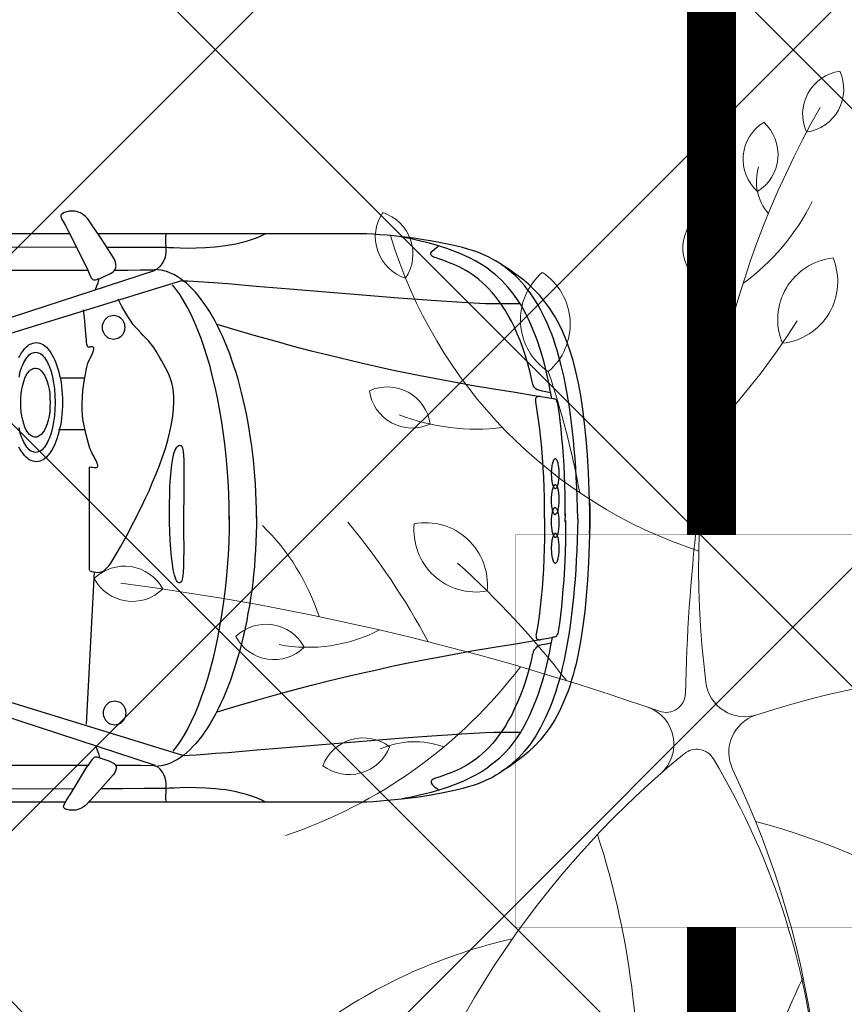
# Model space of a CAD drawing. Header units: millimetres. Extents: x 747415 to 1601423, y -236173 to 551995.
# Tile 371 of 549: x 1080392 to 1082915, y 220702 to 223714. Entities that reach past the tile are written whole.
import ezdxf

# ---------------------------------------------------------------- set-up
doc = ezdxf.new("R2010")
doc.units = ezdxf.units.MM
doc.header["$LTSCALE"] = 100
doc.header["$MEASUREMENT"] = 0
doc.linetypes.add('DASHED2', pattern=[9.525, 6.35, -3.175])
doc.layers.get('0').update_dxf_attribs({"linetype": 'CONTINUOUS', "lineweight": 0})
for name, color, linetype in [('T--A9041_VERHARDING_Parkeren', 9, 'CONTINUOUS'), ('T--L9041_VERHARDING_Parkeren', 9, 'DASHED2'), ('T--L9082_INRICHTING_SPECIFIEK_Auto', 8, 'CONTINUOUS')]:
    doc.layers.add(name, color=color, linetype=linetype)
for name, color, linetype, lineweight in [('T--A9042_BEPLANTING', 90, 'CONTINUOUS', 0), ('T--L9032_HEKWERKEN', 7, 'CONTINUOUS', 0), ('T--L9042_BOMEN', 84, 'CONTINUOUS', 0)]:
    doc.layers.add(name, color=color, linetype=linetype, lineweight=lineweight)

# ---------------------------------------------------------------- blocks, each defined once
blk = doc.blocks.new('auto17')
for p, q in [((703.6, 867.6), (1533.8, 867.6)), ((1604.8, 867.6), (3518.7, 867.6)), ((1540.9, 629.4), (1516.7, 162.7)), ((115.7, 361.8), (115.3, 362.7)), ((75.7, 9.3), (75.7, -1.4)), ((75.7, -15.2), (75.7, -2.9)), ((1548.1, -271.5), (1626.2, -271.5)), ((1545.7, -430.3), (1621.5, -430.3)), ((705, -871.5), (1505.7, -871)), ((1591.9, -871), (3520.1, -872))]:
    blk.add_line(p, q)
for points in [[(1499.5, 732.3), (1484.7, 737.2), (1471.9, 741.6), (1458.1, 748.5), (1454.7, 750.4), (1452.3, 752.9), (1450.9, 755.8), (1450, 758.8), (1449.5, 762.2), (1450, 765.6), (1451.9, 772), (1455.2, 778.9), (1459.5, 784.3), (1498.1, 827.9), (1527.1, 860.7), (1544.8, 878.4), (1550, 882.3), (1555.7, 885.7), (1561.4, 888.2), (1567.2, 890.1), (1572.8, 891.6), (1578.1, 892.1), (1585.2, 892.1), (1592.4, 891.6), (1599.5, 890.1), (1602.9, 889.7), (1605.3, 888.7), (1607.6, 887.2), (1609.5, 885.7), (1610.5, 884.3), (1611, 882.8), (1610, 877.4), (1607.1, 870.5), (1602.9, 863.2), (1598.1, 855.3), (1593.8, 848.5), (1590, 842.6), (1572.4, 814.1), (1555.7, 786.7), (1536.7, 755.8)], [(37.6, 1), (38.1, 33.9), (39, 66.2), (40.5, 97.1), (41.9, 127.5), (43.8, 156.8), (45.7, 185.8), (48.1, 213.7), (50.5, 241.2), (53.3, 267.1), (56.2, 293.1), (59.5, 318.1), (62.9, 342.1), (66.7, 365.7), (70.5, 388.7), (74.8, 410.8), (79.1, 431.8), (83.8, 452.9), (88.6, 472.5), (93.8, 492.1), (99.1, 510.7), (104.8, 528.9), (110.5, 546.5), (116.7, 563.2), (123.3, 579.4), (136.7, 610.3), (151, 638.7), (166.2, 664.7), (182.4, 688.7), (199.6, 710.3), (217.7, 730.4), (226.7, 739.2), (236.7, 748), (246.2, 756.3), (256.3, 764.2), (266.7, 771.5), (277.2, 778.9), (287.7, 785.2), (298.6, 791.6), (310.1, 797), (321.5, 802.4), (333, 807.8), (344.9, 812.2), (357.7, 816.6), (372.5, 821), (388.7, 825.4), (405.8, 829.8), (424.9, 834.2), (444.4, 838.2), (486.3, 846), (531.1, 852.9), (576.9, 858.3)], [(116.2, 364.2), (120.5, 388.2), (124.8, 411.7), (130, 434.3), (135.2, 456.3), (140.5, 477.4), (146.2, 498), (152.4, 517.6), (158.6, 536.7), (165.7, 555.3), (172.4, 573), (179.6, 590.2), (187.2, 606.8), (195.3, 622.5), (203.4, 637.7), (211.9, 651.9), (220.5, 665.6), (229.6, 678.9), (239.1, 691.1), (248.6, 703.4), (258.6, 714.2), (268.6, 725), (279.1, 734.8), (290.1, 744.1), (301, 752.4), (314.4, 763.2), (330.1, 773.5), (348.2, 783.8), (368.2, 794.1), (389.6, 803.9), (413, 813.2), (437.3, 822.5), (463, 830.8), (489.6, 838.7), (517.3, 845.5), (545.9, 851.9), (574.4, 857.3)], [(576.9, 858.3), (598.7, 860.7), (620.2, 862.7), (641.6, 864.7), (662.6, 866.1), (683, 867.1), (703.1, 867.6)], [(991.7, 867.6), (1006, 860.7), (1020.8, 854.4), (1036, 849), (1051.3, 844.1), (1067, 839.6), (1082.7, 836.2), (1098.4, 833.3), (1114.1, 830.3), (1129.9, 828.4), (1145.6, 826.9), (1160.8, 825.4), (1175.6, 824.5), (1204.2, 823.5), (1230.4, 823), (1253.2, 823.5), (1272.8, 824.5), (1288, 824.9), (1297.5, 825.4), (1364.2, 825.9), (1429.9, 826.4), (1494.7, 826.4)], [(1297.1, 866.6), (1297.5, 856.8), (1297.5, 847.5), (1297.1, 838.2), (1297.1, 828.9), (1296.6, 820), (1297.1, 810.7), (1298, 801.9), (1300.4, 793.1), (1303.7, 784.3), (1308.5, 775.4), (1315.6, 767.1), (1324.7, 758.3)], [(121, 381.3), (133.4, 383.8), (145.3, 385.8), (155.7, 388.7), (160, 391.2), (164.3, 394.1), (168.1, 398), (171.5, 402.4), (173.8, 408.8), (175.8, 416.6), (175.8, 415.2), (182.4, 443.1), (189.6, 469.6), (196.7, 494.6), (204.8, 518.6), (212.9, 540.6), (221.5, 561.7), (230.5, 581.3), (239.6, 600), (249.1, 617.1), (258.6, 633.8), (268.6, 649), (278.6, 662.7), (288.6, 675.9), (298.6, 688.2), (308.7, 699), (319.1, 709.8), (329.1, 719.1), (339.6, 727.4), (349.6, 735.7), (359.6, 743.1), (369.2, 749.5), (378.7, 755.3), (388.2, 760.7), (397.7, 765.6), (415.4, 774), (431.5, 780.3), (445.9, 785.2), (458.7, 789.6), (469.7, 793.1), (477.8, 796.5), (481.1, 798), (483.5, 799.9), (484.9, 801.9), (486.3, 803.9), (486.3, 805.8), (485.8, 808.3), (482.5, 813.7), (475.4, 820.5), (463.5, 829.3)], [(1579.1, 826.9), (1986.8, 829.3)], [(1979.7, -832.8), (1571.4, -830.3)], [(1246.1, 725), (1855.8, 536.7)], [(1.9, -49.5), (0.9, -44.6), (0, -32.3), (0, -16.2), (0, 0), (0, 12.2), (0.4, 17.7), (2.4, 77.9), (4.7, 134.3), (8.1, 187.2), (11.9, 237.2), (16.2, 284.3), (21.9, 327.9), (28.1, 369.6), (35.2, 408.3), (42.8, 444.1), (47.1, 461.3), (51.4, 477.9), (56.2, 493.6), (61, 509.3), (66.2, 524.5), (71.4, 538.7), (82.9, 566.1), (94.8, 591.6), (108.1, 615.6), (121.9, 637.7), (136.7, 658.3), (152.9, 677.9), (170, 696), (187.7, 713.2), (206.7, 728.9), (226.7, 744.6), (247.7, 759.3), (270.1, 773)], [(1020.3, -6.4), (1020.3, 19.6), (1021.2, 45.6), (1022.2, 71.1), (1023.2, 96.6), (1025.1, 121.6), (1027, 146.6), (1029.3, 171.5), (1032.2, 195.6), (1035.1, 219.6), (1038.4, 243.6), (1042.2, 266.7), (1046.5, 289.7), (1050.3, 312.2), (1055.1, 334.8), (1059.8, 356.4), (1065.1, 377.9), (1070.8, 399), (1076.5, 419.6), (1088.4, 459.8), (1101.3, 497.5), (1115.6, 532.8), (1122.7, 549.9), (1130.3, 566.6), (1138, 582.3), (1146.1, 598), (1154.2, 612.7), (1162.3, 626.9), (1170.8, 640.1), (1179.4, 653.4), (1188, 665.2), (1197, 676.9), (1206.1, 687.7), (1215.1, 697.5), (1224.2, 707.3), (1233.7, 715.7), (1243.2, 723.5), (1252.7, 730.8), (1262.3, 737.2), (1272.3, 742.6), (1281.8, 747.5), (1291.8, 751.4), (1301.8, 754.4), (1311.8, 756.8), (1321.8, 757.8), (1331.8, 758.3)], [(1329.4, 754.9), (1862.5, 581.3)], [(1333.7, 756.3), (1375.2, 755.8), (1414.2, 755.3), (1453.3, 754.9)], [(1499, 732.8), (1502.4, 731.8), (1505.2, 730.8), (1507.6, 729.9), (1510, 729.4), (1512.4, 729.4), (1515.2, 729.9), (1517.6, 731.3), (1520.5, 733.8), (1523.8, 737.2), (1527.6, 742.1), (1531.9, 748.5), (1536.7, 756.3)], [(1535.7, 754.9), (1651.5, 754.9), (1760.5, 754.9), (1865.3, 755.8), (1967.8, 756.3), (2068.7, 757.3), (2168.8, 757.8), (2269.3, 758.8), (2372.7, 759.3), (2479.3, 759.7), (2589.4, 759.7), (2706.1, 759.3), (2830.9, 758.3), (2925.7, 756.3), (3030, 752.9), (3139.1, 749), (3248.1, 744.6), (3353.4, 741.1), (3450.1, 739.7)], [(1246.1, 724), (1240.8, 724.5), (1227, 724), (1205.1, 722.5), (1178.9, 720.5), (1146.1, 718.1), (1107, 715.2), (1019.8, 707.8), (917.9, 699.5), (807.4, 690.1), (695, 680.8), (584.9, 672), (483.5, 664.7), (436.3, 661.2), (393.4, 658.3), (355.3, 656.3), (321, 654.8), (293.4, 653.9), (272.5, 653.9), (213.9, 653.9)], [(1511.9, 696.5), (1507.6, 708.3), (1503.8, 718.6), (1500.9, 731.3)], [(1104.2, -7.8), (1104.6, 31.9), (1105.6, 71.1), (1107.5, 110.3), (1110.3, 148.5), (1113.7, 186.3), (1117.5, 223.5), (1122.2, 260.3), (1127.5, 295.6), (1133.2, 330.4), (1139.9, 364.7), (1146.5, 398), (1154.2, 429.9), (1162.3, 460.8), (1170.8, 490.7), (1179.9, 519.1), (1189.4, 546.5), (1198.9, 572.5), (1209.4, 597), (1219.9, 620.5), (1230.8, 642.1), (1241.8, 661.7), (1253.2, 680.3), (1265.1, 697), (1277, 711.7)], [(1420.4, 594.6), (1420.9, 599.5), (1421.4, 604.4), (1423.3, 609.3), (1425.2, 613.2), (1427.6, 617.6), (1430.4, 621), (1433.8, 624), (1437.1, 626.9), (1441.4, 628.9), (1445.7, 630.3), (1450, 631.3), (1454.7, 631.8), (1459.5, 631.3), (1463.8, 630.3), (1468.1, 628.9), (1471.9, 626.9), (1475.2, 624), (1478.6, 621), (1481.4, 617.6), (1483.8, 613.2), (1485.7, 609.3), (1487.6, 604.4), (1488.5, 599.5), (1488.5, 594.6), (1488.5, 589.7), (1487.6, 584.8), (1485.7, 580.4), (1483.8, 575.9), (1481.4, 572), (1478.6, 568.6), (1475.2, 565.7), (1471.9, 562.7), (1468.1, 560.7), (1463.8, 559.3), (1459.5, 558.3), (1454.7, 557.8), (1450, 558.3), (1445.7, 559.3), (1441.4, 560.7), (1437.1, 562.7), (1433.8, 565.7), (1430.4, 568.6), (1427.6, 572), (1425.2, 575.9), (1423.3, 580.4), (1421.4, 584.8), (1420.9, 589.7), (1420.4, 594.6), (1420.4, 594.6)], [(1140.8, 591.1), (1079.4, 572.5), (1019.8, 555.3), (962.7, 539.2), (906.4, 524), (852.1, 509.8), (800.2, 496.6), (748.8, 484.3), (699.7, 472.5), (652.1, 462.2), (605.9, 451.9), (561.6, 442.6), (519.2, 434.3), (436.8, 418.6), (361.5, 404.9), (292.9, 393.6), (228.1, 382.8), (169.5, 373), (117.2, 364.2)], [(74.8, 5.9), (75.3, 69.6), (77.1, 130.4), (80.5, 187.8), (82.9, 215.7), (84.8, 243.1), (87.6, 269.6), (90.5, 295.6), (93.8, 321.1), (97.6, 345.6), (97.6, 345.6), (97.6, 346.6), (97.6, 347), (98.6, 351.4), (100, 354.4), (101, 356.8), (102.4, 358.8), (103.8, 360.3), (105.7, 361.3), (109.1, 362.2), (112.9, 362.7), (117.2, 363.7)], [(139.1, -1.4), (139.1, 30.4), (139.6, 61.8), (140.5, 92.6), (141.5, 123), (142.4, 153.4), (144.3, 183.3), (146.7, 212.7), (149.1, 241.7), (152.4, 270.1), (155.7, 298.5), (160, 326), (164.8, 353.4), (165.3, 356.8), (164.8, 359.8), (164.8, 362.7), (164.3, 365.2), (163.4, 366.7), (162.4, 367.6), (160.5, 368.6), (158.6, 369.6), (155.3, 370.6), (151.5, 371.1)], [(1243.7, -13.2), (1243.7, 42.7), (1243.2, 91.2), (1243.7, 130.9), (1244.2, 148.5), (1245.1, 163.2), (1246.1, 175), (1247.5, 184.8), (1249.4, 191.7), (1252.3, 194.6), (1255.2, 196.1), (1258, 196.1), (1260.4, 195.1), (1262.8, 192.6), (1265.1, 189.2), (1267.5, 184.8), (1269.4, 179.4), (1271.3, 172.5), (1273.2, 165.2), (1275.1, 156.8), (1276.6, 148), (1278, 138.2), (1280.9, 116.7), (1282.8, 93.1), (1284.7, 67.2), (1285.6, 39.7), (1286.6, 11.8), (1286.6, -17.1), (1286.6, -45.6), (1286.1, -73), (1285.2, -99), (1283.7, -123.5), (1281.8, -146), (1279.4, -166.1), (1276.6, -183.8), (1273.2, -199), (1269, -210.3), (1266.6, -215.2), (1264.2, -218.6), (1261.3, -221.6), (1258.5, -223.5), (1255.6, -224.5), (1252.3, -224), (1250.9, -223.5), (1249.4, -221.6), (1248, -218.6), (1247, -215.7), (1246.1, -211.2), (1245.1, -205.8), (1244.2, -194.1), (1243.2, -178.9), (1243.2, -160.7), (1242.8, -119.6), (1243.2, -69.6), (1243.7, -13.2), (1243.7, -13.2)], [(1531.4, 158.8), (1524.3, 161.8), (1517.6, 163.2), (1511.9, 164.2), (1506.2, 164.7), (1501.4, 164.2), (1496.7, 163.2), (1492.4, 161.8), (1488.1, 159.3), (1484.2, 156.4), (1480.4, 152.9), (1476.6, 149), (1472.8, 144.6), (1466.6, 135.8), (1454.2, 116.2), (1437.1, 86.8), (1417.6, 52), (1395.7, 10.3), (1372.8, -36.3), (1360.9, -60.3), (1349.4, -85.3), (1338.5, -111.3), (1328, -136.7), (1317.5, -162.7), (1308.5, -188.7), (1299.4, -214.7), (1291.8, -240.2), (1285.6, -265.2), (1280.4, -290.1), (1276.6, -313.7), (1274.2, -336.2), (1273.2, -355.3), (1273.7, -372.5), (1274.7, -388.2), (1277, -402.4), (1279.9, -415.6), (1283.7, -427.4), (1288, -439.2), (1292.8, -450.4), (1298.5, -461.7), (1304.7, -473), (1310.9, -484.3), (1318, -496.5), (1326.6, -510.7), (1334.7, -523.5), (1342.8, -533.8), (1350.9, -543.6), (1359, -552.4), (1367.1, -560.7), (1374.7, -569), (1382.8, -577.4), (1390.4, -586.2), (1398.5, -595.5), (1406.1, -606.3), (1414.2, -618.6), (1423.8, -633.3), (1432.8, -649), (1443.8, -671.5)], [(1531.4, 157.8), (1531.4, -157.8), (1528.6, -158.3), (1525.2, -157.8), (1521.9, -157.3), (1518.1, -156.8), (1514.7, -156.4), (1511.9, -156.4), (1509, -156.8), (1507.1, -158.3), (1506.2, -160.7), (1506.2, -164.2), (1507.6, -169.1), (1510.5, -176), (1514.7, -184.3), (1518.5, -191.6), (1521.9, -197.5), (1525.2, -203.9), (1528.6, -210.3), (1531.4, -218.6), (1537.6, -240.7), (1542.8, -260.8), (1547.1, -279.4), (1550.5, -298), (1552.8, -315.7), (1553.8, -333.8), (1554.3, -351.9), (1553.3, -371), (1551.4, -391.6), (1549, -413.2), (1545.2, -437.2), (1540, -463.7), (1536.2, -475.4), (1530, -488.7), (1523.3, -502.4), (1521, -508.8), (1519, -514.6), (1518.1, -519.1), (1518.1, -521), (1518.5, -523), (1519, -523.9), (1520, -525), (1521.9, -525.9), (1523.8, -525.9), (1526.7, -525.9), (1528.6, -525.4), (1530.9, -525), (1532.9, -524.4), (1534.3, -524.4), (1535.7, -525), (1536.7, -525.4), (1538.1, -527.4), (1539, -530.3), (1539.5, -534.3), (1540.5, -539.7), (1540.9, -547), (1543.3, -576.4), (1545.7, -605.8), (1549.5, -638.7)], [(1.4, 44.6), (0, 27), (0, -6.8), (0.4, -25), (2.4, -85.3), (4.7, -141.6), (8.1, -194.1), (11.9, -244.6), (16.6, -291.1), (21.9, -334.8), (28.1, -376.4), (35.2, -414.7), (43.3, -450.4), (51.9, -484.3), (61.4, -515.6), (71.9, -544.5), (83.3, -571.5), (95.3, -597), (108.6, -620.5), (122.4, -642.6), (137.7, -663.1), (153.8, -682.3), (170.5, -700.4), (188.6, -717.1), (207.7, -733.3), (227.7, -748.4), (248.6, -763.2), (271, -776.9)], [(37.6, 1), (38.1, -31.8), (39.5, -64.2), (40.5, -95.1), (41.9, -125.4), (43.8, -155.4), (45.7, -183.8), (48.1, -212.2), (50.5, -239.7), (53.3, -266.1), (56.2, -291.6), (59.5, -317.1), (62.9, -341.1), (66.7, -364.7), (70.5, -387.7), (74.8, -409.7), (79.1, -431.8), (83.8, -452.4), (89.1, -472.5), (94.3, -492.1), (99.5, -511.2), (105.2, -529.3), (111, -547), (117.2, -564.2), (123.8, -580.3), (130.5, -596), (137.2, -611.2), (144.3, -625.9), (151.5, -640.1), (159.1, -653.4), (167.2, -666.6), (174.8, -678.9), (183.4, -690.6), (192, -701.9), (200.5, -713.2), (209.6, -723.5), (218.6, -733.3), (228.1, -742.6), (237.7, -751.4), (247.7, -759.7), (257.7, -767.6), (267.7, -775.4), (278.6, -782.3), (289.1, -789.1), (300.1, -795), (311.5, -800.9), (322.9, -806.3), (334.4, -811.7), (346.3, -816.1), (359.1, -820.5), (373.9, -824.9), (390.1, -829.3), (407.3, -833.7), (426.3, -838.2), (445.9, -842.1), (466.3, -846), (487.8, -849.9), (509.7, -853.3), (532, -856.8), (554.9, -859.7), (577.8, -862.7)], [(1104.2, 2.5), (1104.6, -37.2), (1105.6, -76.5), (1107.5, -115.7), (1110.3, -153.9), (1113.7, -191.6), (1117.5, -228.4), (1122.2, -265.2), (1127.5, -300.9), (1133.7, -335.8), (1139.9, -369.6), (1147, -402.4), (1154.7, -434.3), (1162.7, -465.2), (1171.3, -495.1), (1180.3, -523.5), (1189.9, -550.9), (1199.9, -576.9), (1209.9, -600.9), (1220.4, -624.5), (1231.3, -646), (1242.8, -665.6), (1254.2, -684.3), (1266.1, -700.9), (1278, -715.6)], [(75.7, -8.8), (75.7, -41.2), (76.2, -72.5), (77.1, -102.9), (78.1, -133.3), (79.5, -162.7), (81.4, -191.6), (83.3, -219.6), (85.7, -247.5), (88.6, -274), (91.4, -300.5), (94.8, -325.9), (98.6, -351), (99.5, -355.3), (101, -358.8), (101.9, -361.2), (103.4, -363.2), (104.8, -364.2), (106.7, -365.1), (110, -366.1), (113.8, -366.6), (118.1, -367.6)], [(139.1, -1.4), (139.1, -33.3), (139.6, -64.7), (140.5, -95.6), (141.5, -126.5), (143.4, -156.8), (145.3, -186.7), (147.6, -216.2), (150, -245.1), (153.4, -274), (157.2, -301.9), (161.5, -329.9), (166.2, -357.3), (166.2, -360.7), (165.7, -363.7), (165.7, -366.6), (165.3, -369.1), (164.3, -370.5), (163.4, -371.5), (161.5, -372.5), (159.6, -373.5), (156.2, -374.5), (152.4, -375)], [(1020.8, -2.9), (1020.8, -28.9), (1021.7, -54.9), (1022.7, -80.4), (1023.7, -105.9), (1025.5, -130.8), (1027.5, -155.4), (1029.8, -180.4), (1032.7, -204.4), (1035.6, -228.4), (1039.4, -251.9), (1042.7, -275), (1047, -298), (1051.3, -320.6), (1056, -342.6), (1060.8, -364.2), (1066.1, -385.7), (1071.3, -406.3), (1077, -426.9), (1083.2, -447), (1089.4, -466.6), (1095.6, -485.3), (1102.2, -503.9), (1109.4, -522), (1116.5, -539.2), (1123.7, -556.3), (1131.3, -572.5), (1138.9, -588.2), (1147, -603.9), (1155.1, -618.1), (1163.2, -632.3), (1171.8, -645.5), (1180.3, -658.3), (1189.4, -670.5), (1198, -681.8), (1207, -692.6), (1216.1, -702.4), (1225.6, -711.7), (1235.1, -720), (1244.7, -727.9), (1254.2, -735.2), (1263.7, -741.1), (1273.2, -746.5), (1283.2, -751.4), (1293.3, -755.3), (1303.2, -758.3), (1313.3, -760.7), (1323.3, -761.7), (1333.3, -762.2)], [(1614.3, -356.3), (1614.3, -343.6), (1614.8, -331.3), (1615.7, -319.6), (1617.2, -307.8), (1618.6, -296.5), (1620.5, -285.3), (1622.9, -274.5), (1625.3, -264.2), (1628.1, -254.4), (1631, -244.6), (1634.3, -235.8), (1637.6, -227.4), (1641.4, -219.1), (1645.3, -211.7), (1649.5, -204.9), (1653.8, -199), (1658.6, -193.1), (1663.4, -188.2), (1668.1, -183.8), (1672.9, -180.4), (1678.1, -177.9), (1683.4, -175.5), (1688.6, -174.5), (1694.3, -174), (1700, -174.5), (1705.3, -175.5), (1710.5, -177.9), (1715.8, -180.4), (1720.5, -183.8), (1725.8, -188.2), (1730.5, -193.1), (1734.8, -199), (1739.1, -204.9), (1743.4, -211.7), (1747.7, -219.1)], [(1747.7, -493.1), (1743.4, -500.4), (1739.1, -507.3), (1734.8, -513.7), (1730.5, -519.6), (1725.8, -524.4), (1720.5, -528.9), (1715.8, -532.3), (1710.5, -534.8), (1705.3, -537.2), (1700, -538.2), (1694.3, -538.7), (1688.6, -538.2), (1683.4, -537.2), (1678.1, -534.8), (1672.9, -532.3), (1668.1, -528.9), (1663.4, -524.4), (1658.6, -519.6), (1653.8, -513.7), (1649.5, -507.3), (1645.3, -500.4), (1641.4, -493.1), (1637.6, -485.3), (1634.3, -476.9), (1631, -467.6), (1628.1, -458.3), (1625.3, -448.5), (1622.9, -438.2), (1620.5, -427.4), (1618.6, -416.1), (1617.2, -404.9), (1615.7, -393.1), (1614.8, -380.9), (1614.3, -368.6), (1614.3, -356.3), (1614.3, -356.3)], [(1636.7, -355.8), (1637.2, -334.8), (1638.6, -314.7), (1641.4, -296), (1644.8, -278.4), (1649.1, -261.7), (1654.3, -247.5), (1656.7, -240.7), (1660, -234.3), (1662.9, -228.4), (1666.2, -223.5), (1669.5, -218.6), (1672.9, -214.7), (1676.7, -210.8), (1680.5, -207.8), (1684.3, -205.4), (1688.1, -203.9), (1691.9, -202.9), (1696.2, -202.4), (1700.5, -202.9), (1704.3, -203.9), (1708.1, -205.4), (1711.9, -207.8), (1715.8, -210.8), (1719.1, -214.7), (1722.9, -218.6), (1726.2, -223.5), (1729.6, -228.4), (1732.5, -234.3), (1735.3, -240.7), (1738.1, -247.5), (1743.4, -261.7), (1747.2, -278.4)], [(1747.2, -433.3), (1743.4, -450), (1738.1, -464.2), (1735.3, -471), (1732.5, -477.4), (1729.6, -483.3), (1726.2, -488.2), (1722.9, -493.1), (1719.1, -497), (1715.8, -500.9), (1711.9, -503.9), (1708.1, -506.3), (1704.3, -507.8), (1700.5, -508.8), (1696.2, -509.2), (1691.9, -508.8), (1688.1, -507.8), (1684.3, -506.3), (1680.5, -503.9), (1676.7, -500.9), (1672.9, -497), (1669.5, -493.1), (1666.2, -488.2), (1662.9, -483.3), (1660, -477.4), (1656.7, -471), (1654.3, -464.2), (1649.1, -450), (1644.8, -433.3), (1641.4, -415.6), (1638.6, -397), (1637.2, -376.9), (1636.7, -355.8), (1636.7, -355.8)], [(1652, -354.9), (1652.4, -340.7), (1653.3, -326.9), (1655.3, -313.7), (1658.1, -301.4), (1661, -290.1), (1665.3, -279.9), (1669.5, -271), (1674.3, -263.2), (1679.6, -257.3), (1682.4, -254.9), (1685.3, -252.9), (1688.1, -250.9), (1691, -250), (1693.9, -249), (1697.2, -249), (1700, -249), (1703.4, -250), (1706.2, -250.9), (1709.1, -252.9), (1711.9, -254.9), (1714.8, -257.3), (1720.1, -263.2), (1724.8, -271), (1729.1, -279.9), (1732.9, -290.1), (1735.8, -301.4), (1738.6, -313.7), (1740.5, -326.9), (1741.5, -340.7), (1742, -354.9), (1741.5, -369.1), (1740.5, -382.8), (1738.6, -396), (1735.8, -408.3), (1732.9, -419.6), (1729.1, -429.9), (1724.8, -438.7), (1720.1, -446.5), (1714.8, -452.4), (1711.9, -454.8), (1709.1, -456.8), (1706.2, -458.8), (1703.4, -459.8), (1700, -460.7), (1697.2, -460.7), (1691, -459.8), (1684.8, -457.3), (1679.6, -452.4), (1674.3, -446.5), (1669.5, -438.7), (1665.3, -429.9), (1661, -419.6), (1658.1, -408.3), (1655.3, -396), (1653.3, -382.8), (1652.4, -369.1), (1652, -354.9), (1652, -354.9)], [(117.2, -368.1), (121.5, -392.1), (125.8, -415.6), (131, -438.2), (136.2, -460.2), (141.5, -481.3), (147.2, -501.9), (153.4, -521.5), (160, -540.6), (166.7, -559.3), (173.4, -576.9), (181, -594.1), (188.6, -610.7), (196.2, -626.4), (204.8, -641.6), (212.9, -655.8), (222, -669.5), (231, -682.8), (240.5, -695), (250.1, -707.3), (260.1, -718.1), (270.1, -728.9), (280.6, -738.7), (291.5, -748), (302.5, -756.3), (315.8, -767.1), (331.5, -777.4), (349.6, -787.7), (369.2, -798), (391.1, -807.8), (413.9, -817.1), (438.2, -826.4), (464, -834.7), (491.1, -842.6), (518.2, -849.4), (546.8, -855.8), (575.4, -861.2)], [(1142.3, -595.5), (1080.8, -576.9), (1021.2, -559.7), (964.1, -543.6), (907.9, -527.9), (853.6, -513.7), (801.2, -500.9), (700.2, -476.4), (606.8, -455.8), (520.1, -438.2), (438.2, -422.5), (362.9, -408.8), (293.9, -397.5), (229.1, -386.7), (171, -376.9), (118.1, -368.1)], [(121.9, -385.2), (134.8, -387.7), (146.2, -389.7), (156.7, -392.6), (161.5, -394.6), (165.7, -397.5), (169.5, -400.9), (172.4, -405.8), (174.8, -411.7), (176.7, -419.1), (183.4, -447), (190.5, -474), (197.7, -498.5), (205.8, -522.5), (213.9, -545), (222.4, -565.6), (231.5, -585.7), (240.5, -604.3), (250.1, -621.5), (259.6, -637.7), (269.6, -652.9), (279.6, -667.1), (289.6, -679.8), (299.6, -692.1), (309.6, -703.4), (320.1, -713.7), (330.1, -723), (340.6, -731.8), (350.6, -739.6), (360.6, -747), (370.1, -753.4), (379.6, -759.3), (389.1, -764.6), (398.7, -769.5), (416.3, -777.9), (432.5, -784.2), (446.8, -789.6), (459.7, -793.5), (470.6, -797.5), (478.7, -800.4), (482, -802.4), (484.4, -803.8), (485.8, -805.8), (487.3, -807.8), (487.3, -809.7), (486.8, -812.2), (483.5, -817.6), (476.3, -824.4), (464.4, -833.2)], [(1247, -728.9), (1857.2, -540.6)], [(1330.9, -759.3), (1863.4, -585.7)], [(1423.8, -585.2), (1424.2, -580.3), (1424.7, -575.4), (1426.6, -571), (1428.5, -566.6), (1430.9, -562.7), (1433.8, -559.3), (1437.1, -556.3), (1440.4, -553.4), (1444.3, -551.4), (1448.5, -549.9), (1452.8, -549), (1457.6, -548.4), (1462.3, -549), (1466.6, -549.9), (1470.9, -551.4), (1475.2, -553.4), (1478.6, -556.3), (1481.9, -559.3), (1484.7, -562.7), (1487.1, -566.6), (1489, -571), (1490.9, -575.4), (1491.9, -580.3), (1491.9, -585.2), (1491.9, -590.1), (1490.9, -595), (1489, -600), (1487.1, -603.9), (1484.7, -608.3), (1481.9, -611.7), (1478.6, -614.6), (1475.2, -617.6), (1470.9, -619.5), (1466.6, -621), (1462.3, -622), (1457.6, -622.5), (1452.8, -622), (1448.5, -621), (1444.3, -619.5), (1440.4, -617.6), (1437.1, -614.6), (1433.8, -611.7), (1430.9, -608.3), (1428.5, -603.9), (1426.6, -600), (1424.7, -595), (1424.2, -590.1), (1423.8, -585.2), (1423.8, -585.2)], [(1247.5, -727.9), (1230.8, -727.9), (1182.7, -724.9), (1108.4, -719.1), (1021.2, -711.7), (919.3, -703.4), (808.8, -694), (695.9, -684.7), (586.3, -675.9), (484.9, -668.5), (392.5, -662.2), (320.1, -658.3), (273.4, -657.8), (214.8, -657.8)], [(1512.9, -700.9), (1509, -712.2), (1505.2, -722), (1502.4, -733.3)], [(1501.9, -734.2), (1493.8, -738.2), (1487.1, -741.1), (1480.4, -743.5), (1473.8, -746.5), (1467.1, -750.4), (1459.5, -755.3), (1456.2, -758.3), (1453.8, -761.2), (1451.9, -765.1), (1450.9, -768.6), (1450, -772.5), (1450.5, -776.9), (1451.9, -785.7), (1455.7, -794.5), (1460.9, -802.8), (1480.9, -833.2), (1498.1, -859.7), (1513.3, -882.8), (1526.2, -902.4), (1537.1, -917.1), (1545.2, -925.4), (1552.8, -931.3), (1559.5, -935.2), (1565.7, -937.6), (1571.4, -939.6), (1576.7, -940.6), (1580.5, -941.1), (1585.2, -941.1), (1589.5, -941.1), (1593.3, -940.6), (1597.2, -940.1), (1600.5, -939.1), (1603.8, -938.1), (1609.1, -936.2), (1613.4, -933.7), (1616.2, -931.8), (1618.1, -930.3), (1619.1, -928.3), (1619.6, -926.4), (1619.1, -923.9), (1618.1, -921), (1616.7, -917.6), (1612.4, -909.2), (1605.3, -896.5), (1595.7, -878.9), (1576.7, -841.1), (1557.1, -801.4), (1535.7, -758.8)], [(1501.4, -734.2), (1506.2, -732.3), (1509.5, -730.8), (1512.9, -729.8), (1515.7, -729.4), (1518.1, -729.8), (1520, -730.8), (1524.3, -735.2), (1529, -744.1), (1535.7, -758.8)], [(1536.7, -759.3), (1652, -759.3), (1761, -759.3), (1865.8, -759.7), (1968.2, -760.2), (2069.2, -761.2), (2169.2, -762.2), (2270.2, -762.7), (2373.6, -763.2), (2480.3, -763.6), (2590.8, -763.6), (2707.5, -763.2), (2831.8, -762.2), (2926.6, -760.7), (3030.9, -757.3), (3140, -753.4), (3249.6, -748.9), (3354.4, -745.5), (3451.1, -744.1)], [(1298, -870.5), (1298.5, -861.2), (1298.5, -851.4), (1298.5, -842.1), (1298, -833.2), (1297.5, -823.9), (1298, -815.1), (1298.9, -805.8), (1301.4, -797), (1305.2, -788.1), (1309.9, -779.3), (1316.6, -771), (1326.1, -762.2)], [(1335.2, -760.2), (1376.6, -760.2), (1415.2, -759.7), (1454.2, -759.3)], [(992.7, -871.5), (1007, -864.6), (1021.7, -858.3), (1037, -852.9), (1052.2, -847.9), (1067.9, -843.6), (1083.6, -840.1), (1115.6, -834.2), (1147, -830.3), (1177, -828.3), (1205.6, -827.4), (1231.8, -826.9), (1254.2, -827.4), (1274.2, -828.3), (1289, -828.8), (1298.5, -829.3), (1361.4, -829.8), (1418.5, -829.8), (1479, -829.8)], [(577.8, -862.7), (599.7, -865.1), (621.1, -867.1), (642.6, -868.5), (663.5, -870), (684, -871), (704, -871.5)]]:
    blk.add_lwpolyline(points)
for points in [[(106.2, 45.7, 0.160669), (108.6, 46.6, 0.089762), (110.9, 49.1, 0.048317), (113, 53.3, 0.029972), (114.8, 59, 0.021217), (116.4, 65.8, 0.016703), (117.5, 73.7, 0.014363), (118.3, 82.2, 0.013351), (118.5, 91, 0.013351), (118.3, 99.9, 0.014363), (117.6, 108.4, 0.016703), (116.5, 116.3, 0.021217), (115, 123.1, 0.029972), (113.2, 128.8, 0.048317), (111.1, 133, 0.089762), (108.8, 135.6, 0.160669), (106.5, 136.5, 0.160669), (104.1, 135.6, 0.089762), (101.8, 133, 0.048317), (99.7, 128.8, 0.029972), (97.8, 123.2, 0.021217), (96.3, 116.3, 0.016703), (95.1, 108.5, 0.014363), (94.4, 100, 0.013351), (94.1, 91.1, 0.013351), (94.3, 82.3, 0.014363), (95, 73.8, 0.016703), (96.1, 65.9, 0.021217), (97.6, 59, 0.029972), (99.4, 53.4, 0.048317), (101.5, 49.2, 0.089762), (103.8, 46.6, 0.160669)], [(106.7, -33.6, 0.159094), (109.2, -32.7, 0.089825), (111.5, -30.1, 0.048671), (113.6, -25.9, 0.03028), (115.4, -20.3, 0.021465), (116.9, -13.4, 0.01691), (118, -5.5, 0.014547), (118.6, 3, 0.013523), (118.8, 11.8, 0.013523), (118.5, 20.7, 0.014547), (117.8, 29.2, 0.01691), (116.6, 37, 0.021465), (115, 43.9, 0.03028), (113.1, 49.5, 0.048671), (110.9, 53.7, 0.089825), (108.6, 56.3, 0.159094), (106.2, 57.1, 0.159094), (103.8, 56.3, 0.089825), (101.5, 53.7, 0.048671), (99.4, 49.5, 0.03028), (97.5, 43.8, 0.021465), (96, 36.9, 0.01691), (94.9, 29.1, 0.014547), (94.3, 20.5, 0.013523), (94.1, 11.7, 0.013523), (94.4, 2.8, 0.014547), (95.2, -5.7, 0.01691), (96.4, -13.5, 0.021465), (97.9, -20.4, 0.03028), (99.8, -26, 0.048671), (102, -30.2, 0.089825), (104.3, -32.7, 0.159094)], [(106.2, -103.6, 0.159111), (108.6, -102.8, 0.089825), (110.9, -100.2, 0.048668), (113.1, -96, 0.030277), (115, -90.4, 0.021462), (116.6, -83.5, 0.016908), (117.8, -75.7, 0.014545), (118.5, -67.2, 0.013521), (118.8, -58.3, 0.013521), (118.6, -49.5, 0.014545), (118, -41, 0.016908), (116.9, -33.1, 0.021462), (115.4, -26.2, 0.030277), (113.6, -20.6, 0.048668), (111.5, -16.4, 0.089825), (109.2, -13.8, 0.159111), (106.7, -12.9, 0.159111), (104.3, -13.7, 0.089825), (102, -16.3, 0.048668), (99.8, -20.5, 0.030277), (97.9, -26.1, 0.021462), (96.4, -33, 0.016908), (95.2, -40.8, 0.014545), (94.4, -49.3, 0.013521), (94.1, -58.2, 0.013521), (94.3, -67, 0.014545), (94.9, -75.5, 0.016908), (96, -83.4, 0.021462), (97.5, -90.3, 0.030277), (99.4, -95.9, 0.048668), (101.5, -100.1, 0.089825), (103.8, -102.7, 0.159111)], [(106.5, -182.9, 0.160669), (108.8, -182.1, 0.089762), (111.1, -179.5, 0.048317), (113.2, -175.3, 0.029972), (115, -169.6, 0.021217), (116.5, -162.7, 0.016703), (117.6, -154.9, 0.014363), (118.3, -146.4, 0.013351), (118.5, -137.5, 0.013351), (118.3, -128.7, 0.014363), (117.5, -120.2, 0.016703), (116.4, -112.3, 0.021217), (114.8, -105.5, 0.029972), (113, -99.8, 0.048317), (110.9, -95.6, 0.089762), (108.6, -93.1, 0.160669), (106.2, -92.2, 0.160669), (103.8, -93.1, 0.089762), (101.5, -95.7, 0.048317), (99.4, -99.9, 0.029972), (97.6, -105.5, 0.021217), (96.1, -112.4, 0.016703), (95, -120.2, 0.014363), (94.3, -128.8, 0.013351), (94.1, -137.6, 0.013351), (94.4, -146.5, 0.014363), (95.1, -155, 0.016703), (96.3, -162.8, 0.021217), (97.8, -169.7, 0.029972), (99.7, -175.3, 0.048317), (101.8, -179.5, 0.089762), (104.1, -182.1, 0.160669)]]:
    blk.add_lwpolyline(points, format="xyb", close=True)
blk = doc.blocks.new('boom26')
for centre, radius, start, end in [((2713.7, 860.7), 2847.5, 157.8706, 194.6902), ((2322.5, -556.2), 2147.2, 124.9862, 161.6941), ((-1943.9, 389.4), 132.8, 4.7677, 111.0458), ((-1859.3, 524.3), 132.8, 184.7677, 291.0458), ((-1360.8, 278.9), 189.7, 2.7217, 108.9997), ((-1233.1, 467.2), 189.7, 182.7217, 288.9997), ((-332.2, 2833.4), 2847.5, 236.9681, 273.6695), ((-1941.9, -191.8), 688.5, 32.5366, 60.1102), ((-2516.8, -1438.1), 2188.5, 42.6505, 54.2085), ((-1756.6, 176.7), 132.8, 28.2156, 134.4936), ((-1732.6, 334.1), 132.8, 208.2156, 314.4936), ((-1661.4, 385.1), 147.2, 248.8767, 308.1371), ((1150.6, -2047.2), 2308.7, 90.4669, 117.4844), ((1189, -2581.6), 2847.5, 74.9681, 112.0411), ((1841.8, 2142.3), 2188.5, 240.6505, 252.2085), ((-157.6, 111.5), 120, 273.6695, 14.6232), ((75.4, 169), 120, 194.6902, 292.0411), ((-1472.8, -25.2), 132.8, 36.8567, 143.1347), ((-2096.9, 3334.3), 3360.2, 281.2858, 286.2361), ((356.9, 5737.6), 5829.6, 254.94405, 265.30416), ((-1472.8, 134.1), 132.8, 216.8567, 323.1347), ((112.8, -52.2), 60, 117.4844, 215.9239), ((-1908.4, 529.4), 1457.9, 283.3232, 338.4729), ((-125.3, -132.2), 60, 337.2295, 85.3042), ((2370, 1583.2), 2847.5, 215.9239, 253.3681), ((26.2, -236.7), 120, 37.8277, 157.4981), ((7467.3, -3319.2), 8174.3, 157.22955, 169.12777), ((935.3, -2818.2), 2533.1, 81.5413, 104.631), ((-1279.7, -546.1), 189.7, 36.861, 143.139), ((-420.9, -3045), 2706.6, 97.0317, 105.1444), ((-1279.7, -318.6), 189.7, 216.861, 323.139), ((1340.5, -2672.1), 2706.6, 124.198, 134.5901), ((-1216.7, -1716.6), 1510.5, 15.1971, 49.2879), ((-1630.3, -622.3), 666.1, 335.8015, 3.4272), ((-499.6, -846.6), 189.7, 80.7132, 186.9912), ((-657.3, -682.5), 189.7, 260.7132, 6.9912), ((2197.5, -384.9), 1620.7, 189.2555, 212.2447), ((-978.1, -934.8), 132.8, 94.7219, 200.9999), ((-1113, -850.1), 132.8, 274.7219, 20.9999), ((-1519.8, -956.6), 132.8, 52.7003, 158.9783), ((236.8, -925), 259.2, 156.2605, 200.3773), ((-1563.3, -803.4), 132.8, 232.7003, 338.9783), ((590.2, -2836.8), 2188.5, 114.7162, 126.2743), ((89.6, -1072.6), 132.8, 139.2589, 245.537), ((-66, -1106.8), 132.8, 319.2589, 65.537), ((-804.5, -1188.3), 475.6, 345.8111, 23.9227), ((-247.9, -1843.7), 688.5, 104.6024, 132.176), ((-275.4, -1349), 132.8, 114.555, 220.833), ((-431, -1315), 132.8, 294.555, 40.833), ((-478.9, -1770.2), 132.8, 114.871, 221.149), ((-634.7, -1737.1), 132.8, 294.871, 41.149)]:
    blk.add_arc(centre, radius, start, end)

msp = doc.modelspace()

# ---------------------------------------------------------------- hatches: boundary and pattern name
at = {"layer": 'T--A9041_VERHARDING_Parkeren', "linetype": 'Continuous'}
h = msp.add_hatch(dxfattribs=at)
h.set_pattern_fill('ANSI37', color=256, scale=10000, style=0)
h.paths.add_polyline_path([(1087508.673, 232853.864), (1086305.002, 232624.696), (1083415.522, 232032.803), (1080614.937, 231336.685), (1077743.017, 230532.568), (1077408.673, 230436.262), (1077408.673, 193325.106), (1087508.673, 193325.106)])
at = {"layer": 'T--A9042_BEPLANTING'}
h = msp.add_hatch(dxfattribs=at)
h.set_pattern_fill('GRASS', color=256, scale=1500, style=0)
edge = h.paths.add_edge_path()
edge.add_line((1194589.183, 247525.193), (1194593.64, 247264.881))
edge.add_line((1194593.64, 247264.881), (1189597.042, 247120.843))
edge.add_line((1189597.042, 247120.843), (1179615.176, 246734.424))
edge.add_line((1179615.176, 246734.424), (1169673.169, 246260.926))
edge.add_line((1169673.169, 246260.926), (1159743.156, 245284.429))
edge.add_line((1159743.156, 245284.429), (1149794.302, 244232.037))
edge.add_line((1149794.302, 244232.037), (1139904.319, 243419.621))
edge.add_line((1139904.319, 243419.621), (1138613.747, 243325.021))
edge.add_line((1138613.747, 243325.021), (1135690.007, 243117.197))
edge.add_line((1135690.007, 243117.197), (1132771.926, 242932.503))
edge.add_line((1132771.926, 242932.503), (1129859.398, 242758.599))
edge.add_line((1129859.398, 242758.599), (1126616.556, 242566.575))
edge.add_line((1126616.556, 242566.575), (1123385.964, 242364.695))
edge.add_line((1123385.964, 242364.695), (1120184.728, 242139.833))
edge.add_line((1120184.728, 242139.833), (1117014.113, 241880.011))
edge.add_line((1117014.113, 241880.011), (1113876.289, 241570.228))
edge.add_line((1113876.289, 241570.228), (1110773.76, 241198.319))
edge.add_line((1110773.76, 241198.319), (1107692.214, 240764.72))
edge.add_line((1107692.214, 240764.72), (1104624.361, 240306.925))
edge.add_line((1104624.361, 240306.925), (1101572.465, 239835.828))
edge.add_line((1101572.465, 239835.828), (1100403.086, 239650.924))
edge.add_line((1100403.086, 239650.924), (1097780.987, 239217.99))
edge.add_line((1097780.987, 239217.99), (1095157.329, 238732.83))
edge.add_line((1095157.329, 238732.83), (1092526.922, 238274.052))
edge.add_line((1092526.922, 238274.052), (1089457.602, 237766.051))
edge.add_line((1089457.602, 237766.051), (1086388.73, 237224.846))
edge.add_line((1086388.73, 237224.846), (1083401.545, 236651.668))
edge.add_line((1083401.545, 236651.668), (1080469.385, 236024.459))
edge.add_line((1080469.385, 236024.459), (1077519.444, 235269.823))
edge.add_line((1077519.444, 235269.823), (1074567.867, 234454.498))
edge.add_line((1074567.867, 234454.498), (1071611.505, 233602.32))
edge.add_line((1071611.505, 233602.32), (1068661.406, 232725.291))
edge.add_line((1068661.406, 232725.291), (1065719.424, 231822.381))
edge.add_line((1065719.424, 231822.381), (1062684.54, 230856.109))
edge.add_line((1062684.54, 230856.109), (1059866.196, 229920.836))
edge.add_line((1059866.196, 229920.836), (1056845.381, 228880.035))
edge.add_line((1056845.381, 228880.035), (1054034.15, 227860.451))
edge.add_line((1054034.15, 227860.451), (1051908.682, 227043.859))
edge.add_line((1051908.682, 227043.859), (1051192.354, 226766.278))
edge.add_line((1051192.354, 226766.278), (1050671.69, 226564.519))
edge.add_line((1050671.69, 226564.519), (1049927.631, 226262.62))
edge.add_line((1049927.631, 226262.62), (1049070.32, 225903.54))
edge.add_line((1049070.32, 225903.54), (1048360.834, 225606.376))
edge.add_line((1048360.834, 225606.376), (1045574.185, 224396.868))
edge.add_line((1045574.185, 224396.868), (1042746.023, 223102.062))
edge.add_line((1042746.023, 223102.062), (1039916.204, 221736.561))
edge.add_line((1039916.204, 221736.561), (1037264.038, 220364.549))
edge.add_line((1037264.038, 220364.549), (1036639.036, 220037.907))
edge.add_line((1036639.036, 220037.907), (1035761.731, 219567.084))
edge.add_line((1035761.731, 219567.084), (1034455.173, 218860.02))
edge.add_line((1034455.173, 218860.02), (1031834.519, 217415.207))
edge.add_line((1031834.519, 217415.207), (1029063.532, 215837.52))
edge.add_line((1029063.532, 215837.52), (1026493.513, 214322.916))
edge.add_line((1026493.513, 214322.916), (1023661.374, 212596.81))
edge.add_line((1023661.374, 212596.81), (1021148.701, 211011.913))
edge.add_line((1021148.701, 211011.913), (1018664.489, 209394.723))
edge.add_line((1018664.489, 209394.723), (1016111.63, 207674.051))
edge.add_line((1016111.63, 207674.051), (1013541.964, 205866.676))
edge.add_line((1013541.964, 205866.676), (1011054.819, 204060.939))
edge.add_line((1011054.819, 204060.939), (1008551.61, 202180.933))
edge.add_line((1008551.61, 202180.933), (1006071.977, 200261.271))
edge.add_line((1006071.977, 200261.271), (1003623.026, 198305.877))
edge.add_line((1003623.026, 198305.877), (1001255.469, 196356.541))
edge.add_line((1001255.469, 196356.541), (998895.97, 194358.237))
edge.add_line((998895.97, 194358.237), (996592.894, 192340.973))
edge.add_line((996592.894, 192340.973), (994271.188, 190253.094))
edge.add_line((994271.188, 190253.094), (992089.799, 188232.713))
edge.add_line((992089.799, 188232.713), (989855.126, 186096.735))
edge.add_line((989855.126, 186096.735), (987565.682, 183840.779))
edge.add_line((987565.682, 183840.779), (985556.73, 181812.43))
edge.add_line((985556.73, 181812.43), (983340.235, 179499.914))
edge.add_line((983340.235, 179499.914), (981234.422, 177237.565))
edge.add_line((981234.422, 177237.565), (979162.94, 174943.215))
edge.add_line((979162.94, 174943.215), (977214.691, 172724.59))
edge.add_line((977214.691, 172724.59), (975036.892, 170165.071))
edge.add_line((975036.892, 170165.071), (973160.412, 167901.106))
edge.add_line((973160.412, 167901.106), (971300.145, 165540.186))
edge.add_line((971300.145, 165540.186), (970653.489, 164750.347))
edge.add_line((970653.489, 164750.347), (969323.906, 163031.694))
edge.add_line((969323.906, 163031.694), (967532.389, 160664.585))
edge.add_line((967532.389, 160664.585), (965620.33, 158124.446))
edge.add_line((965620.33, 158124.446), (963729.485, 155559.861))
edge.add_line((963729.485, 155559.861), (962160.024, 153368.205))
edge.add_line((962160.024, 153368.205), (960583.853, 151476.839))
edge.add_line((960583.853, 151476.839), (957868.106, 147829.141))
edge.add_line((957868.106, 147829.141), (955546.579, 144354.957))
edge.add_line((955546.579, 144354.957), (952781.766, 139999.101))
edge.add_line((952781.766, 139999.101), (950228.309, 135925.671))
edge.add_line((950228.309, 135925.671), (947689.507, 131669.07))
edge.add_line((947689.507, 131669.07), (945836.511, 128467.426))
edge.add_line((945836.511, 128467.426), (939785.242, 117718.876))
edge.add_line((939785.242, 117718.876), (930712.869, 102774.401))
edge.add_line((930712.869, 102774.401), (922173.53, 90199.799))
edge.add_arc((831492.457, 157259.067), 112782.989, 306.60619454, 323.5168236, ccw=False)
edge.add_line((898746.269, 66722.183), (906881.323, 58450.839))
edge.add_arc((1039056.702, -43733.649), 167068.849, 138.06483794, 142.29247104, ccw=False)
edge.add_line((914773.924, 67916.66), (924725.806, 83316.857))
edge.add_line((924725.806, 83316.857), (935036.865, 100427.915))
edge.add_line((935036.865, 100427.915), (938271.243, 105214.41))
edge.add_line((938271.243, 105214.41), (944567.151, 115601.153))
edge.add_line((944567.151, 115601.153), (949536.685, 124088.131))
edge.add_line((949536.685, 124088.131), (954824.472, 132626.587))
edge.add_line((954824.472, 132626.587), (959827.89, 140132.671))
edge.add_line((959827.89, 140132.671), (963059.812, 145135.12))
edge.add_line((963059.812, 145135.12), (965500.197, 148828.356))
edge.add_line((965500.197, 148828.356), (966613.361, 150562.786))
edge.add_line((966613.361, 150562.786), (968025.373, 152669.584))
edge.add_line((968025.373, 152669.584), (969925.147, 155201.552))
edge.add_line((969925.147, 155201.552), (971712.101, 157704.465))
edge.add_line((971712.101, 157704.465), (973307.285, 159791.446))
edge.add_line((973307.285, 159791.446), (974380.773, 161326.936))
edge.add_line((974380.773, 161326.936), (975513.5, 162711.848))
edge.add_line((975513.5, 162711.848), (977022.752, 164676.523))
edge.add_line((977022.752, 164676.523), (979125.989, 167160.936))
edge.add_line((979125.989, 167160.936), (980701.644, 168861.659))
edge.add_line((980701.644, 168861.659), (983077.997, 171627.505))
edge.add_line((983077.997, 171627.505), (985074.319, 173856.029))
edge.add_line((985074.319, 173856.029), (986909.132, 175828.505))
edge.add_line((986909.132, 175828.505), (989063.699, 178159.256))
edge.add_line((989063.699, 178159.256), (991154.428, 180245.145))
edge.add_line((991154.428, 180245.145), (993121.205, 182057.606))
edge.add_line((993121.205, 182057.606), (995324.494, 184142.051))
edge.add_line((995324.494, 184142.051), (997280.219, 186006.612))
edge.add_line((997280.219, 186006.612), (999623.744, 188200.448))
edge.add_line((999623.744, 188200.448), (1002349.065, 190608.065))
edge.add_line((1002349.065, 190608.065), (1004754.956, 192653.066))
edge.add_line((1004754.956, 192653.066), (1007294.928, 194741.918))
edge.add_line((1007294.928, 194741.918), (1008978.786, 196161.928))
edge.add_line((1008978.786, 196161.928), (1011076.047, 197755.95))
edge.add_line((1011076.047, 197755.95), (1013065.241, 199247.814))
edge.add_line((1013065.241, 199247.814), (1015821.037, 201346.882))
edge.add_line((1015821.037, 201346.882), (1017686.716, 202722.52))
edge.add_line((1017686.716, 202722.52), (1020957.031, 204817.97))
edge.add_line((1020957.031, 204817.97), (1023228.197, 206313.401))
edge.add_line((1023228.197, 206313.401), (1026470.58, 208376.744))
edge.add_line((1026470.58, 208376.744), (1028603.548, 209658.432))
edge.add_line((1028603.548, 209658.432), (1030968.801, 211111.637))
edge.add_line((1030968.801, 211111.637), (1032974.557, 212278.47))
edge.add_line((1032974.557, 212278.47), (1034989.373, 213415.47))
edge.add_line((1034989.373, 213415.47), (1036654.679, 214452.728))
edge.add_line((1036654.679, 214452.728), (1038246.03, 215241.653))
edge.add_line((1038246.03, 215241.653), (1039948.347, 216202.761))
edge.add_line((1039948.347, 216202.761), (1041825.775, 217172.039))
edge.add_line((1041825.775, 217172.039), (1043014.131, 217759.859))
edge.add_line((1043014.131, 217759.859), (1045164.207, 218821.145))
edge.add_line((1045164.207, 218821.145), (1047341.541, 219812.404))
edge.add_line((1047341.541, 219812.404), (1050071.07, 221013.985))
edge.add_line((1050071.07, 221013.985), (1051244.22, 221490.97))
edge.add_line((1051244.22, 221490.97), (1052347.556, 221956.97))
edge.add_line((1052347.556, 221956.97), (1053649.506, 222430.47))
edge.add_line((1053649.506, 222430.47), (1054533.126, 222784.97))
edge.add_line((1054533.126, 222784.97), (1056086.056, 223306.47))
edge.add_line((1056086.056, 223306.47), (1057869.317, 223968.97))
edge.add_line((1057869.317, 223968.97), (1060574.556, 224929.97))
edge.add_line((1060574.556, 224929.97), (1063483.693, 225922.97))
edge.add_line((1063483.693, 225922.97), (1065608.903, 226631.593))
edge.add_line((1065608.903, 226631.593), (1069173.064, 227676.47))
edge.add_line((1069173.064, 227676.47), (1072281.977, 228625.637))
edge.add_line((1072281.977, 228625.637), (1075375.394, 229611.47))
edge.add_line((1075375.394, 229611.47), (1077123.927, 230119.62))
edge.add_line((1077123.927, 230119.62), (1080375.394, 230986.97))
edge.add_line((1080375.394, 230986.97), (1082892.594, 231747.063))
edge.add_line((1082892.594, 231747.063), (1087287.423, 232727.295))
edge.add_line((1087287.423, 232727.295), (1089726.851, 233304.236))
edge.add_line((1089726.851, 233304.236), (1092683.446, 233905.227))
edge.add_line((1092683.446, 233905.227), (1095564.394, 234529.046))
edge.add_line((1095564.394, 234529.046), (1098820.303, 235134.124))
edge.add_line((1098820.303, 235134.124), (1101429.17, 235680.801))
edge.add_line((1101429.17, 235680.801), (1102775.394, 235932.97))
edge.add_line((1102775.394, 235932.97), (1105482.445, 236248.973))
edge.add_line((1105482.445, 236248.973), (1107758.807, 236612.397))
edge.add_line((1107758.807, 236612.397), (1110496.735, 236978.709))
edge.add_line((1110496.735, 236978.709), (1115376.091, 237663.748))
edge.add_line((1115376.091, 237663.748), (1120160.891, 238162.648))
edge.add_line((1120160.891, 238162.648), (1122883.614, 238303.454))
edge.add_line((1122883.614, 238303.454), (1125390.669, 238461.915))
edge.add_line((1125390.669, 238461.915), (1128123.405, 238391.97))
edge.add_line((1128123.405, 238391.97), (1132768.171, 238736.47))
edge.add_line((1132768.171, 238736.47), (1135790.587, 239107.966))
edge.add_line((1135790.587, 239107.966), (1138342.94, 239481.456))
edge.add_line((1138342.94, 239481.456), (1142060.43, 239524.47))
edge.add_line((1142060.43, 239524.47), (1147419.918, 239838.053))
edge.add_line((1147419.918, 239838.053), (1152508.673, 240937.759))
edge.add_line((1152508.673, 240937.759), (1161790.445, 241405.25))
edge.add_line((1161790.445, 241405.25), (1166293.104, 242414.317))
edge.add_line((1166293.104, 242414.317), (1170003.913, 243136.47))
edge.add_line((1170003.913, 243136.47), (1182817.631, 243902.97))
edge.add_line((1182817.631, 243902.97), (1191677.387, 244103.47))
edge.add_line((1191677.387, 244103.47), (1200992.076, 244164.47))
edge.add_line((1200992.076, 244164.47), (1212315.556, 244345.47))
edge.add_line((1212315.556, 244345.47), (1212435.36, 247419.97))
edge.add_line((1212435.36, 247419.97), (1205479.36, 247503.517))
edge.add_line((1205479.36, 247503.517), (1202606.248, 247460.622))
edge.add_line((1202606.248, 247460.622), (1194593.64, 247264.881))

# ---------------------------------------------------------------- linework, layer by layer
at = {"layer": 'T--L9032_HEKWERKEN', "const_width": 150}
for points in [[(1082508.673, 231814.253), (1082508.673, 222137.759)], [(1082508.673, 220937.759), (1082508.673, 212137.759)]]:
    msp.add_lwpolyline(points, dxfattribs=at)
at = {"layer": 'T--L9041_VERHARDING_Parkeren', "const_width": 1}
msp.add_lwpolyline([(1081908.673, 220937.759), (1083108.673, 220937.759), (1083108.673, 222137.759), (1081908.673, 222137.759)], close=True, dxfattribs=at)

# ---------------------------------------------------------------- block references
at = {"layer": 'T--L9042_BOMEN', "linetype": 'Continuous', "rotation": 273.4399454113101}
msp.add_blockref('boom26', (1082508.673, 221537.759), dxfattribs=at)
at = {"layer": 'T--L9082_INRICHTING_SPECIFIEK_Auto', "rotation": 180}
msp.add_blockref('auto17', (1082137.015, 222187.759), dxfattribs=at)

doc.saveas('drawing.dxf')
